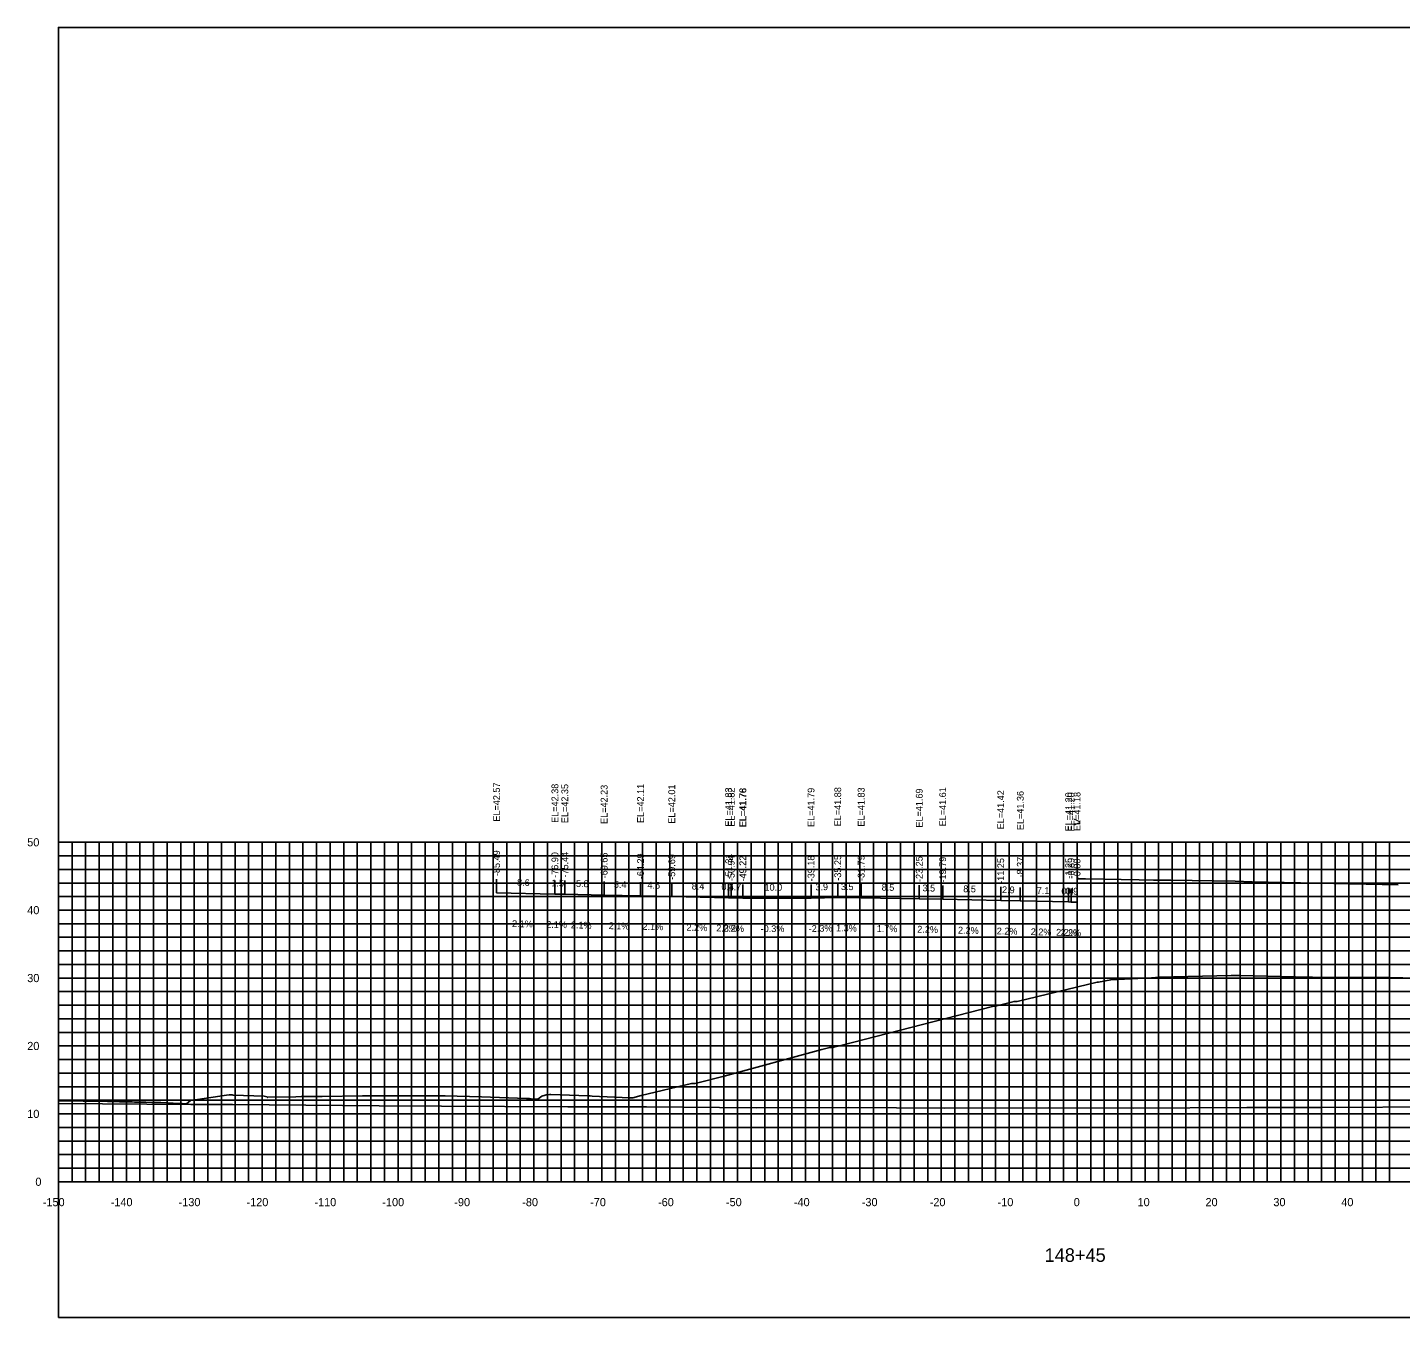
# Model space of a CAD drawing. Extents: x 1800880 to 1818864, y 245271 to 250560.
# Drawn here: x 1817069.7 to 1817271.9, y 248837.9 to 249027.9 of the extents above; entities that cross this region are included whole.
import ezdxf

# ---------------------------------------------------------------- set-up
doc = ezdxf.new("R2010")
doc.units = 0
for name, color, linetype in [('33', 7, 'Continuous'), ('ANNO-TXT', 7, 'Continuous'), ('AXIS', 7, 'Continuous'), ('CL-CNST', 7, 'Continuous'), ('DESIGN - DRAINAGE - Bridges', 7, 'Continuous'), ('Level 32', 7, 'Continuous'), ('Level 37', 7, 'Continuous'), ('Level 46', 7, 'Continuous'), ('Level 62', 7, 'Continuous'), ('SHT-BDR', 7, 'Continuous')]:
    doc.layers.add(name, color=color, linetype=linetype)

msp = doc.modelspace()

# ---------------------------------------------------------------- linework, layer by layer
at = {"layer": 'AXIS'}
msp.add_lwpolyline([(1817224.24, 248902.51), (1817224.5, 248902.51), (1817225.49, 248902.49), (1817233.37, 248902.36), (1817235.49, 248902.33), (1817238.03, 248902.3), (1817247.49, 248902.14), (1817250.03, 248902.08), (1817259.49, 248901.88), (1817262.03, 248901.82), (1817271.49, 248901.61)], dxfattribs=at)
at = {"layer": 'CL-CNST'}
msp.add_lwpolyline([(1817074.24, 248869.81), (1817081.46, 248869.72), (1817083.22, 248869.68), (1817083.3, 248869.68), (1817083.38, 248869.67), (1817083.48, 248869.67), (1817083.58, 248869.67), (1817083.69, 248869.67), (1817083.82, 248869.66), (1817083.97, 248869.66), (1817084.13, 248869.66), (1817084.31, 248869.65), (1817084.53, 248869.65), (1817084.78, 248869.64), (1817085.07, 248869.64), (1817085.43, 248869.63), (1817085.86, 248869.62), (1817086.4, 248869.61), (1817087.09, 248869.59), (1817088.01, 248869.57), (1817089.3, 248869.54), (1817090.34, 248869.52), (1817091.9, 248869.43), (1817092.47, 248869.4), (1817092.67, 248869.39), (1817092.77, 248869.38), (1817092.83, 248869.38), (1817092.87, 248869.38), (1817092.9, 248869.38), (1817092.92, 248869.38), (1817092.94, 248869.38), (1817092.95, 248869.37), (1817092.96, 248869.37), (1817092.97, 248869.37), (1817092.98, 248869.37), (1817092.99, 248869.37), (1817093.07, 248869.37), (1817093.08, 248869.38), (1817093.68, 248869.85), (1817093.69, 248869.85), (1817093.71, 248869.86), (1817093.74, 248869.86), (1817098.99, 248870.63), (1817099.35, 248870.67), (1817099.82, 248870.67), (1817099.94, 248870.66), (1817104.51, 248870.49), (1817104.92, 248870.4), (1817105, 248870.29), (1817105, 248870.29), (1817105.01, 248870.3), (1817105.02, 248870.31), (1817105.03, 248870.32), (1817105.04, 248870.33), (1817105.06, 248870.36), (1817105.07, 248870.36), (1817109.18, 248870.42), (1817110, 248870.43), (1817110.21, 248870.43), (1817110.59, 248870.43), (1817111.07, 248870.43), (1817111.67, 248870.44), (1817111.99, 248870.45), (1817112.92, 248870.46), (1817113.08, 248870.46), (1817119.02, 248870.55), (1817120.74, 248870.55), (1817120.87, 248870.55), (1817121.83, 248870.56), (1817122.09, 248870.56), (1817126.77, 248870.55), (1817128.14, 248870.55), (1817129.05, 248870.55), (1817131.18, 248870.54), (1817136.55, 248870.38), (1817143.18, 248870.16), (1817143.29, 248870.15), (1817143.4, 248870.14), (1817143.5, 248870.13), (1817143.58, 248870.13), (1817143.66, 248870.12), (1817143.73, 248870.11), (1817143.78, 248870.11), (1817143.84, 248870.11), (1817144.81, 248870.04), (1817145.2, 248870.36), (1817145.43, 248870.52), (1817145.92, 248870.63), (1817146.05, 248870.68), (1817146.1, 248870.68), (1817146.52, 248870.73), (1817146.73, 248870.73), (1817152.22, 248870.53), (1817152.54, 248870.53), (1817152.85, 248870.52), (1817158.34, 248870.26), (1817158.43, 248870.26), (1817158.84, 248870.26), (1817160.02, 248870.57), (1817167.47, 248872.38), (1817167.79, 248872.38), (1817167.97, 248872.38), (1817172.27, 248873.46), (1817186.67, 248877.39), (1817187.8, 248877.68), (1817187.95, 248877.68), (1817188.18, 248877.68), (1817188.3, 248877.68), (1817188.4, 248877.7), (1817189.42, 248877.96), (1817211.78, 248883.68), (1817212.14, 248883.74), (1817212.2, 248883.74), (1817214.95, 248884.45), (1817215.43, 248884.46), (1817227.21, 248887.29), (1817227.41, 248887.29), (1817229.18, 248887.65), (1817235.18, 248887.93), (1817236.33, 248888.01), (1817246.93, 248888.26), (1817247.68, 248888.28), (1817248.17, 248888.27), (1817258.47, 248888.03), (1817258.89, 248888.02), (1817270.15, 248887.97), (1817272.22, 248887.92)], dxfattribs=at)
at = {"layer": 'DESIGN - DRAINAGE - Bridges'}
for p, q in [((1817074.18, 248907.89), (1817074.24, 248907.89)), ((1817074.24, 248857.89), (1817074.24, 248907.89)), ((1817074.18, 248897.89), (1817074.24, 248897.89)), ((1817074.18, 248887.89), (1817074.24, 248887.89)), ((1817074.18, 248877.89), (1817074.24, 248877.89)), ((1817074.18, 248867.89), (1817074.24, 248867.89)), ((1817074.18, 248857.89), (1817074.24, 248857.89)), ((1817074.24, 248857.89), (1817374.24, 248857.89)), ((1817074.24, 248857.83), (1817074.24, 248857.89)), ((1817084.24, 248857.83), (1817084.24, 248857.89)), ((1817094.24, 248857.83), (1817094.24, 248857.89)), ((1817104.24, 248857.83), (1817104.24, 248857.89)), ((1817114.24, 248857.83), (1817114.24, 248857.89)), ((1817124.24, 248857.83), (1817124.24, 248857.89)), ((1817134.24, 248857.83), (1817134.24, 248857.89)), ((1817144.24, 248857.83), (1817144.24, 248857.89)), ((1817154.24, 248857.83), (1817154.24, 248857.89)), ((1817164.24, 248857.83), (1817164.24, 248857.89)), ((1817174.24, 248857.83), (1817174.24, 248857.89)), ((1817184.24, 248857.83), (1817184.24, 248857.89)), ((1817194.24, 248857.83), (1817194.24, 248857.89)), ((1817204.24, 248857.83), (1817204.24, 248857.89)), ((1817214.24, 248857.83), (1817214.24, 248857.89)), ((1817224.24, 248857.83), (1817224.24, 248857.89)), ((1817234.24, 248857.83), (1817234.24, 248857.89)), ((1817244.24, 248857.83), (1817244.24, 248857.89)), ((1817254.24, 248857.83), (1817254.24, 248857.89)), ((1817264.24, 248857.83), (1817264.24, 248857.89))]:
    msp.add_line(p, q, dxfattribs=at)
at = {"layer": 'Level 37'}
for p, q in [((1817138.75, 248900.46), (1817138.75, 248902.46)), ((1817147.34, 248900.27), (1817147.34, 248902.27)), ((1817148.8, 248900.24), (1817148.8, 248902.24)), ((1817154.59, 248900.12), (1817154.59, 248902.12)), ((1817159.95, 248900), (1817159.95, 248902)), ((1817164.55, 248899.9), (1817164.55, 248901.9)), ((1817172.92, 248899.72), (1817172.92, 248901.72)), ((1817173.3, 248899.71), (1817173.3, 248901.71)), ((1817175.01, 248899.67), (1817175.01, 248901.67)), ((1817175.01, 248899.65), (1817175.01, 248901.65)), ((1817185.06, 248899.68), (1817185.06, 248901.68)), ((1817188.99, 248899.77), (1817188.99, 248901.77)), ((1817192.44, 248899.73), (1817192.44, 248901.73)), ((1817200.99, 248899.58), (1817200.99, 248901.58)), ((1817204.44, 248899.5), (1817204.44, 248901.5)), ((1817212.99, 248899.32), (1817212.99, 248901.32)), ((1817215.87, 248899.25), (1817215.87, 248901.25)), ((1817222.99, 248899.1), (1817222.99, 248901.1)), ((1817223.35, 248899.09), (1817223.35, 248901.09)), ((1817224.23, 248899.07), (1817224.23, 248901.07))]:
    msp.add_line(p, q, dxfattribs=at)
msp.add_lwpolyline([(1817074.24, 248837.89), (1817374.24, 248837.89), (1817374.24, 249027.89), (1817074.24, 249027.89)], close=True, dxfattribs=at)
at = {"layer": 'Level 46'}
for p, q in [((1817074.24, 248907.89), (1817374.24, 248907.89)), ((1817074.24, 248857.89), (1817074.24, 248907.89)), ((1817076.24, 248857.89), (1817076.24, 248907.89)), ((1817078.24, 248857.89), (1817078.24, 248907.89)), ((1817080.24, 248857.89), (1817080.24, 248907.89)), ((1817082.24, 248857.89), (1817082.24, 248907.89)), ((1817084.24, 248857.89), (1817084.24, 248907.89)), ((1817086.24, 248857.89), (1817086.24, 248907.89)), ((1817088.24, 248857.89), (1817088.24, 248907.89)), ((1817090.24, 248857.89), (1817090.24, 248907.89)), ((1817092.24, 248857.89), (1817092.24, 248907.89)), ((1817094.24, 248857.89), (1817094.24, 248907.89)), ((1817096.24, 248857.89), (1817096.24, 248907.89)), ((1817098.24, 248857.89), (1817098.24, 248907.89)), ((1817100.24, 248857.89), (1817100.24, 248907.89)), ((1817102.24, 248857.89), (1817102.24, 248907.89)), ((1817104.24, 248857.89), (1817104.24, 248907.89)), ((1817106.24, 248857.89), (1817106.24, 248907.89)), ((1817108.24, 248857.89), (1817108.24, 248907.89)), ((1817110.24, 248857.89), (1817110.24, 248907.89)), ((1817112.24, 248857.89), (1817112.24, 248907.89)), ((1817114.24, 248857.89), (1817114.24, 248907.89)), ((1817116.24, 248857.89), (1817116.24, 248907.89)), ((1817118.24, 248857.89), (1817118.24, 248907.89)), ((1817120.24, 248857.89), (1817120.24, 248907.89)), ((1817122.24, 248857.89), (1817122.24, 248907.89)), ((1817124.24, 248857.89), (1817124.24, 248907.89)), ((1817126.24, 248857.89), (1817126.24, 248907.89)), ((1817128.24, 248857.89), (1817128.24, 248907.89)), ((1817130.24, 248857.89), (1817130.24, 248907.89)), ((1817132.24, 248857.89), (1817132.24, 248907.89)), ((1817134.24, 248857.89), (1817134.24, 248907.89)), ((1817136.24, 248857.89), (1817136.24, 248907.89)), ((1817138.24, 248857.89), (1817138.24, 248907.89)), ((1817140.24, 248857.89), (1817140.24, 248907.89)), ((1817142.24, 248857.89), (1817142.24, 248907.89)), ((1817144.24, 248857.89), (1817144.24, 248907.89)), ((1817146.24, 248857.89), (1817146.24, 248907.89)), ((1817148.24, 248857.89), (1817148.24, 248907.89)), ((1817150.24, 248857.89), (1817150.24, 248907.89)), ((1817152.24, 248857.89), (1817152.24, 248907.89)), ((1817154.24, 248857.89), (1817154.24, 248907.89)), ((1817156.24, 248857.89), (1817156.24, 248907.89)), ((1817158.24, 248857.89), (1817158.24, 248907.89)), ((1817160.24, 248857.89), (1817160.24, 248907.89)), ((1817162.24, 248857.89), (1817162.24, 248907.89)), ((1817164.24, 248857.89), (1817164.24, 248907.89)), ((1817166.24, 248857.89), (1817166.24, 248907.89)), ((1817168.24, 248857.89), (1817168.24, 248907.89)), ((1817170.24, 248857.89), (1817170.24, 248907.89)), ((1817172.24, 248857.89), (1817172.24, 248907.89)), ((1817174.24, 248857.89), (1817174.24, 248907.89)), ((1817176.24, 248857.89), (1817176.24, 248907.89)), ((1817178.24, 248857.89), (1817178.24, 248907.89)), ((1817180.24, 248857.89), (1817180.24, 248907.89)), ((1817182.24, 248857.89), (1817182.24, 248907.89)), ((1817184.24, 248857.89), (1817184.24, 248907.89)), ((1817186.24, 248857.89), (1817186.24, 248907.89)), ((1817188.24, 248857.89), (1817188.24, 248907.89)), ((1817190.24, 248857.89), (1817190.24, 248907.89)), ((1817192.24, 248857.89), (1817192.24, 248907.89)), ((1817194.24, 248857.89), (1817194.24, 248907.89)), ((1817196.24, 248857.89), (1817196.24, 248907.89)), ((1817198.24, 248857.89), (1817198.24, 248907.89)), ((1817200.24, 248857.89), (1817200.24, 248907.89)), ((1817202.24, 248857.89), (1817202.24, 248907.89)), ((1817204.24, 248857.89), (1817204.24, 248907.89)), ((1817206.24, 248857.89), (1817206.24, 248907.89)), ((1817208.24, 248857.89), (1817208.24, 248907.89)), ((1817210.24, 248857.89), (1817210.24, 248907.89)), ((1817212.24, 248857.89), (1817212.24, 248907.89)), ((1817214.24, 248857.89), (1817214.24, 248907.89)), ((1817216.24, 248857.89), (1817216.24, 248907.89)), ((1817218.24, 248857.89), (1817218.24, 248907.89)), ((1817220.24, 248857.89), (1817220.24, 248907.89)), ((1817222.24, 248857.89), (1817222.24, 248907.89)), ((1817224.24, 248857.89), (1817224.24, 248907.89)), ((1817226.24, 248857.89), (1817226.24, 248907.89)), ((1817228.24, 248857.89), (1817228.24, 248907.89)), ((1817230.24, 248857.89), (1817230.24, 248907.89)), ((1817232.24, 248857.89), (1817232.24, 248907.89)), ((1817234.24, 248857.89), (1817234.24, 248907.89)), ((1817236.24, 248857.89), (1817236.24, 248907.89)), ((1817238.24, 248857.89), (1817238.24, 248907.89)), ((1817240.24, 248857.89), (1817240.24, 248907.89)), ((1817242.24, 248857.89), (1817242.24, 248907.89)), ((1817244.24, 248857.89), (1817244.24, 248907.89)), ((1817246.24, 248857.89), (1817246.24, 248907.89)), ((1817248.24, 248857.89), (1817248.24, 248907.89)), ((1817250.24, 248857.89), (1817250.24, 248907.89)), ((1817252.24, 248857.89), (1817252.24, 248907.89)), ((1817254.24, 248857.89), (1817254.24, 248907.89)), ((1817256.24, 248857.89), (1817256.24, 248907.89)), ((1817258.24, 248857.89), (1817258.24, 248907.89)), ((1817260.24, 248857.89), (1817260.24, 248907.89)), ((1817262.24, 248857.89), (1817262.24, 248907.89)), ((1817264.24, 248857.89), (1817264.24, 248907.89)), ((1817266.24, 248857.89), (1817266.24, 248907.89)), ((1817268.24, 248857.89), (1817268.24, 248907.89)), ((1817270.24, 248857.89), (1817270.24, 248907.89)), ((1817074.24, 248905.89), (1817374.24, 248905.89)), ((1817074.24, 248903.89), (1817374.24, 248903.89)), ((1817074.24, 248901.89), (1817374.24, 248901.89)), ((1817074.24, 248899.89), (1817374.24, 248899.89)), ((1817074.24, 248897.89), (1817374.24, 248897.89)), ((1817074.24, 248895.89), (1817374.24, 248895.89)), ((1817074.24, 248893.89), (1817374.24, 248893.89)), ((1817074.24, 248891.89), (1817374.24, 248891.89)), ((1817074.24, 248889.89), (1817374.24, 248889.89)), ((1817074.24, 248887.89), (1817374.24, 248887.89)), ((1817074.24, 248885.89), (1817374.24, 248885.89)), ((1817074.24, 248883.89), (1817374.24, 248883.89)), ((1817074.24, 248881.89), (1817374.24, 248881.89)), ((1817074.24, 248879.89), (1817374.24, 248879.89)), ((1817074.24, 248877.89), (1817374.24, 248877.89)), ((1817074.24, 248875.89), (1817374.24, 248875.89)), ((1817074.24, 248873.89), (1817374.24, 248873.89)), ((1817074.24, 248871.89), (1817374.24, 248871.89)), ((1817074.24, 248869.89), (1817374.24, 248869.89)), ((1817074.24, 248867.89), (1817374.24, 248867.89)), ((1817074.24, 248865.89), (1817374.24, 248865.89)), ((1817074.24, 248863.89), (1817374.24, 248863.89)), ((1817074.24, 248861.89), (1817374.24, 248861.89)), ((1817074.24, 248859.89), (1817374.24, 248859.89)), ((1817074.24, 248857.89), (1817374.24, 248857.89))]:
    msp.add_line(p, q, dxfattribs=at)
at = {"layer": 'Level 62'}
for points in [[(1817138.75, 248900.46), (1817147.34, 248900.27), (1817148.8, 248900.24), (1817154.59, 248900.12), (1817159.95, 248900), (1817164.55, 248899.9), (1817172.92, 248899.72), (1817173.3, 248899.71), (1817175.01, 248899.67)], [(1817175.01, 248899.65), (1817185.06, 248899.68), (1817188.99, 248899.77), (1817192.44, 248899.73), (1817200.99, 248899.58), (1817204.44, 248899.5), (1817212.99, 248899.32), (1817215.87, 248899.25), (1817222.99, 248899.1), (1817223.35, 248899.09), (1817224.23, 248899.07)], [(1817074.24, 248869.42), (1817093.71, 248869.27), (1817099.86, 248869.25), (1817121.46, 248869.05), (1817130.62, 248869.04), (1817149.22, 248868.92), (1817160.81, 248868.92), (1817176.97, 248868.8), (1817190.58, 248868.82), (1817204.73, 248868.72), (1817220.03, 248868.77), (1817232.48, 248868.73), (1817249.24, 248868.81), (1817260.24, 248868.83), (1817278.24, 248868.93), (1817287.99, 248868.75), (1817307.08, 248868.87), (1817315.75, 248868.96), (1817323.74, 248868.91), (1817343.51, 248869.03), (1817351.18, 248869.16), (1817371.26, 248869.28), (1817374.24, 248869.2)]]:
    msp.add_lwpolyline(points, dxfattribs=at)

# ---------------------------------------------------------------- texts
for s, p in [('-150', (1817071.93, 248854.29)), ('-140', (1817081.93, 248854.29)), ('-130', (1817091.93, 248854.29)), ('-120', (1817101.93, 248854.29)), ('-110', (1817111.93, 248854.29)), ('-100', (1817121.93, 248854.29)), ('-90', (1817132.53, 248854.29)), ('-80', (1817142.53, 248854.29)), ('-70', (1817152.53, 248854.29)), ('-60', (1817162.53, 248854.29)), ('-50', (1817172.53, 248854.29)), ('-40', (1817182.53, 248854.29)), ('-30', (1817192.53, 248854.29)), ('-20', (1817202.53, 248854.29)), ('-10', (1817212.53, 248854.29)), ('0', (1817223.74, 248854.29)), ('10', (1817233.14, 248854.29)), ('20', (1817243.14, 248854.29)), ('30', (1817253.14, 248854.29)), ('40', (1817263.14, 248854.29))]:
    msp.add_text(s, height=1.2).set_placement(p)
at = {"layer": '33'}
for s, p in [('50', (1817069.64, 248907.29)), ('40', (1817069.64, 248897.29)), ('30', (1817069.64, 248887.29)), ('20', (1817069.64, 248877.29)), ('10', (1817069.64, 248867.29)), ('0', (1817070.84, 248857.29))]:
    msp.add_text(s, height=1.2, dxfattribs=at).set_placement(p)
at = {"layer": 'ANNO-TXT'}
for s, rotation, p in [('8.6', 358.7736, (1817141.76, 248901.49)), ('1.5', 358.7736, (1817146.81, 248901.39)), ('5.8', 358.7736, (1817150.44, 248901.31)), ('5.4', 358.771, (1817156.01, 248901.19)), ('4.6', 358.771, (1817160.96, 248901.08)), ('8.4', 358.7429, (1817167.48, 248900.94)), ('0.4', 358.7002, (1817171.85, 248900.85)), ('1.7', 358.7411, (1817172.9, 248900.82)), ('10.0', 0.1637, (1817178.21, 248900.76)), ('3.9', 1.2939, (1817185.71, 248900.8)), ('3.5', 359.2677, (1817189.45, 248900.86)), ('8.5', 359.0171, (1817195.45, 248900.77)), ('3.5', 358.7397, (1817201.46, 248900.67)), ('8.5', 358.7397, (1817207.46, 248900.54)), ('2.9', 358.7397, (1817213.17, 248900.41)), ('7.1', 358.7397, (1817218.29, 248900.3)), ('0.4', 358.7397, (1817221.91, 248900.22)), ('0.9', 358.7397, (1817222.53, 248900.21)), ('2.1%', 358.7736, (1817141.02, 248895.41)), ('2.1%', 358.7736, (1817146.05, 248895.3)), ('2.1%', 358.7736, (1817149.68, 248895.22)), ('2.1%', 358.771, (1817155.25, 248895.1)), ('2.1%', 358.771, (1817160.23, 248895)), ('2.2%', 358.7429, (1817166.71, 248894.86)), ('2.3%', 358.7002, (1817171.09, 248894.76)), ('2.2%', 358.7411, (1817172.13, 248894.74)), ('-0.3%', 0.1637, (1817177.64, 248894.66)), ('-2.3%', 1.2939, (1817184.73, 248894.67)), ('1.3%', 359.2677, (1817188.74, 248894.77)), ('1.7%', 359.0171, (1817194.72, 248894.69)), ('2.2%', 358.7397, (1817200.69, 248894.59)), ('2.2%', 358.7397, (1817206.69, 248894.45)), ('2.2%', 358.7397, (1817212.4, 248894.33)), ('2.2%', 358.7397, (1817217.4, 248894.22)), ('2.2%', 358.7397, (1817221.14, 248894.14)), ('2.2%', 358.7397, (1817221.77, 248894.12))]:
    msp.add_text(s, height=1, rotation=rotation, dxfattribs=at).set_placement(p)
at = {"layer": 'DESIGN - DRAINAGE - Bridges'}
for s, height, p in [('>', 1.5, (1817223.63, 248910.14)), ('-', 0.0001, (1817074.24, 248857.89))]:
    msp.add_text(s, height=height, dxfattribs=at).set_placement(p)
at = {"layer": 'Level 32'}
msp.add_text('148+45', height=2, dxfattribs=at).set_placement((1817219.45, 248846.09))
at = {"layer": 'SHT-BDR'}
for s, p in [('EL=42.57', (1817139.25, 248910.93)), ('EL=42.38', (1817147.84, 248910.75)), ('EL=42.35', (1817149.3, 248910.71)), ('EL=42.23', (1817155.09, 248910.59)), ('EL=42.11', (1817160.45, 248910.73)), ('EL=42.01', (1817165.05, 248910.63)), ('EL=41.83', (1817173.42, 248910.19)), ('EL=41.82', (1817173.8, 248910.18)), ('EL=41.78', (1817175.51, 248910.15)), ('EL=41.79', (1817185.56, 248910.15)), ('EL=41.88', (1817189.49, 248910.24)), ('EL=41.83', (1817192.94, 248910.2)), ('EL=41.61', (1817204.94, 248910.23)), ('EL=41.76', (1817175.51, 248910.08)), ('EL=41.69', (1817201.49, 248910.05)), ('EL=41.42', (1817213.49, 248909.79)), ('EL=41.36', (1817216.37, 248909.68)), ('EL=41.20', (1817223.49, 248909.49)), ('EL=41.20', (1817223.85, 248909.48)), ('EL=41.18', (1817224.73, 248909.54)), ('-85.49', (1817139.25, 248902.91)), ('-76.90', (1817147.84, 248902.65)), ('-75.44', (1817149.3, 248902.7)), ('-69.65', (1817155.09, 248902.58)), ('-64.29', (1817160.45, 248902.46)), ('-59.69', (1817165.05, 248902.36)), ('-51.31', (1817173.42, 248902.43)), ('-50.94', (1817173.8, 248902.17)), ('-49.22', (1817175.51, 248902.13)), ('-49.22', (1817175.51, 248902.11)), ('-39.18', (1817185.56, 248902.14)), ('-35.25', (1817189.49, 248902.23)), ('-31.79', (1817192.94, 248902.18)), ('-23.25', (1817201.49, 248902.04)), ('-19.79', (1817204.94, 248901.96)), ('-11.25', (1817213.49, 248901.77)), ('-8.37', (1817216.37, 248902.7)), ('-1.25', (1817223.49, 248902.54)), ('-0.89', (1817223.85, 248902.54)), ('-0.00', (1817224.73, 248902.44))]:
    msp.add_text(s, height=1, rotation=90, dxfattribs=at).set_placement(p)

doc.saveas('drawing.dxf')
